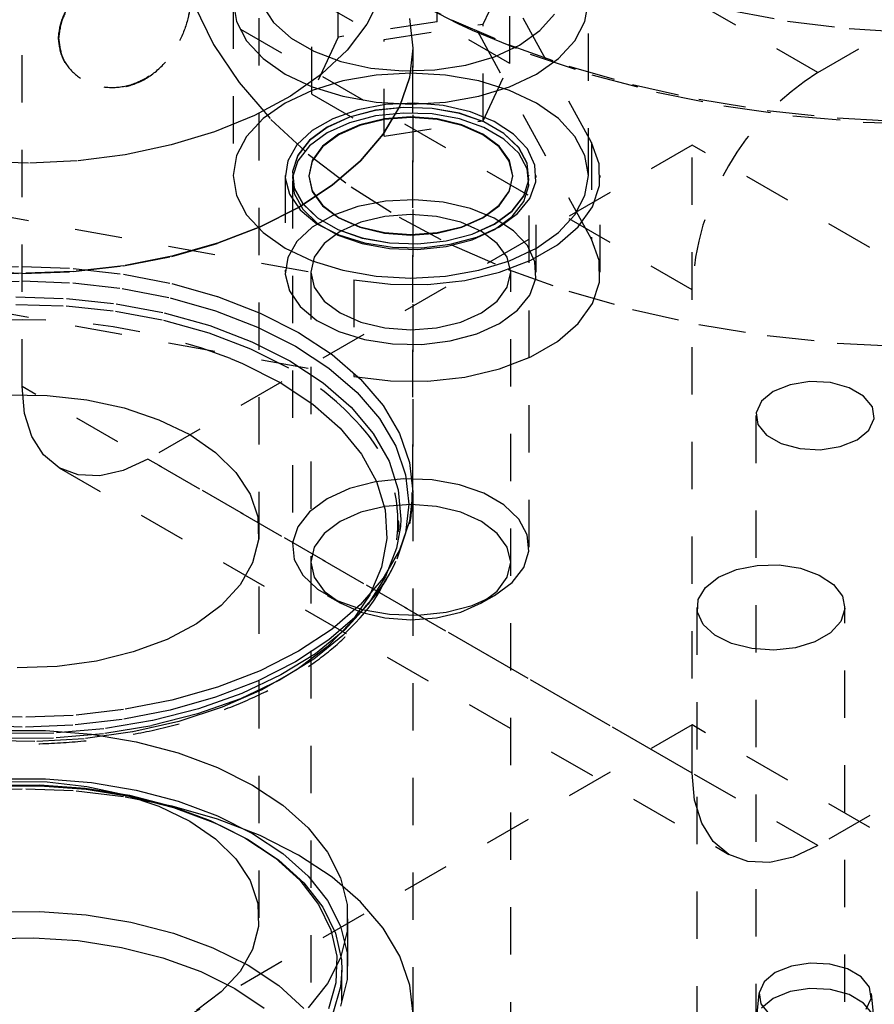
# Model space of a CAD drawing. Header units: inches. Extents: x 1907 to 2452, y -210 to -54.
# Tile 390 of 656: x 1995.84 to 1997.64, y -192.9 to -190.82. Entities that reach past the tile are written whole.
import ezdxf

# ---------------------------------------------------------------- set-up
doc = ezdxf.new("R2010")
doc.units = ezdxf.units.IN
doc.header["$LTSCALE"] = 0.5
doc.header["$MEASUREMENT"] = 0
doc.linetypes.add('HIDDEN', pattern=[0.225, 0.15, -0.075])
doc.layers.add('SID-M-H', color=4, linetype='HIDDEN')
doc.layers.add('SID-M-S', color=105, linetype='Continuous')

msp = doc.modelspace()

# ---------------------------------------------------------------- linework, layer by layer
at = {"layer": 'SID-M-H'}
for p, q in [((1996.34621, -192.71352), (1996.34621, -189.14768)), ((1997.52558, -190.92786), (1998.67463, -190.26453)), ((1997.04786, -191.07611), (1996.73776, -190.50954)), ((1997.26042, -191.38714), (1995.84621, -190.57073)), ((1995.84621, -191.5914), (1995.84621, -190.57073)), ((1997.52558, -190.92786), (1996.93863, -190.58902)), ((1996.72249, -190.82082), (1996.72249, -190.61668)), ((1996.51336, -190.85317), (1996.51336, -190.64903)), ((1997.04786, -191.28025), (1996.73776, -190.71368)), ((1996.81954, -190.82579), (1996.87558, -190.70506)), ((1996.87558, -190.9092), (1996.87558, -190.70506)), ((1996.6417, -190.75818), (1996.75262, -190.81655)), ((1996.29145, -190.77824), (1996.29145, -191.14568)), ((1996.29145, -190.77824), (1996.29866, -190.82047)), ((1996.45732, -190.76976), (1996.61041, -190.85814)), ((1996.45732, -190.9739), (1996.45732, -190.76976)), ((1996.60299, -190.7686), (1996.57397, -190.82597)), ((1997.03424, -190.82047), (1997.04145, -190.77824)), ((1997.04145, -191.14568), (1997.04145, -190.77824)), ((1996.20891, -190.78526), (1996.24999, -190.8686)), ((1996.35252, -190.78597), (1996.37687, -190.82259)), ((1996.68276, -190.78152), (1996.76593, -190.82425)), ((1997.33562, -190.79564), (1997.46205, -190.81935)), ((1996.29866, -190.82047), (1996.32, -190.86108)), ((1996.72249, -190.82082), (1996.51336, -190.85317)), ((1996.6639, -190.81416), (1996.67096, -190.8763)), ((1996.67121, -190.8763), (1996.66415, -190.81414)), ((1996.87558, -190.9092), (1996.72249, -190.82082)), ((1996.75262, -190.81655), (1996.8724, -190.86877)), ((1996.93902, -190.8396), (1996.96986, -190.80465)), ((1997.01291, -190.86108), (1997.03424, -190.82047)), ((1997.46205, -190.81935), (1997.59208, -190.8353)), ((1996.37687, -190.82259), (1996.41388, -190.85548)), ((1996.57397, -190.82597), (1996.53197, -190.88059)), ((1996.61041, -190.85814), (1996.81954, -190.82579)), ((1996.76593, -190.82425), (1996.79637, -190.83847)), ((1996.79637, -190.83847), (1996.91871, -190.88903)), ((1996.81954, -191.02993), (1996.81954, -190.82579)), ((1996.89626, -190.87008), (1996.93902, -190.8396)), ((1997.59208, -190.8353), (1997.72428, -190.84333)), ((1996.32, -190.86108), (1996.35465, -190.89851)), ((1996.41388, -190.85548), (1996.46192, -190.88322)), ((1996.51336, -190.85317), (1996.45732, -190.9739)), ((1996.61041, -191.06228), (1996.61041, -190.85814)), ((1996.97825, -190.89851), (1997.01291, -190.86108)), ((1996.24999, -190.8686), (1996.30421, -190.9494)), ((1996.46192, -190.88322), (1996.5189, -190.90458)), ((1996.53197, -190.88059), (1996.47773, -190.9315)), ((1996.67096, -190.8763), (1996.6639, -190.93845)), ((1996.66415, -190.93847), (1996.67121, -190.8763)), ((1996.67096, -191.81371), (1996.67096, -190.8763)), ((1996.67121, -192.91765), (1996.67121, -190.8763)), ((1996.84346, -190.89476), (1996.89626, -190.87008)), ((1996.8724, -190.86877), (1997.00002, -190.91438)), ((1996.35465, -190.89851), (1996.40129, -190.93132)), ((1996.78292, -190.91257), (1996.84346, -190.89476)), ((1996.91871, -190.88903), (1997.04872, -190.93275)), ((1996.93162, -190.93132), (1996.97825, -190.89851)), ((1995.94818, -190.92176), (1995.94866, -190.92231)), ((1996.5189, -190.90458), (1996.58233, -190.91864)), ((1996.58233, -190.91864), (1996.64944, -190.92477)), ((1996.64944, -190.92477), (1996.71729, -190.92272)), ((1996.71729, -190.92272), (1996.78292, -190.91257)), ((1996.81954, -191.02993), (1996.87558, -190.9092)), ((1997.00002, -190.91438), (1997.13438, -190.95301)), ((1996.40129, -190.93132), (1996.45811, -190.95824)), ((1996.47773, -190.9315), (1996.41222, -190.97778)), ((1996.52294, -190.94568), (1996.45811, -190.96568)), ((1996.59329, -190.93336), (1996.52294, -190.94568)), ((1996.66645, -190.9292), (1996.59329, -190.93336)), ((1996.6639, -190.93845), (1996.64285, -190.99953)), ((1996.6431, -190.99957), (1996.66415, -190.93847)), ((1996.73961, -190.93336), (1996.66645, -190.9292)), ((1996.80996, -190.94568), (1996.73961, -190.93336)), ((1996.87479, -190.96568), (1996.80996, -190.94568)), ((1996.87479, -190.95824), (1996.93162, -190.93132)), ((1997.04872, -190.93275), (1997.18524, -190.96926)), ((1996.30421, -190.9494), (1996.37111, -191.02696)), ((1996.45811, -190.96568), (1996.40129, -190.99261)), ((1996.45811, -190.95824), (1996.52294, -190.97824)), ((1996.80996, -190.97824), (1996.87479, -190.95824)), ((1996.93162, -190.99261), (1996.87479, -190.96568)), ((1997.13438, -190.95301), (1997.27434, -190.98431)), ((1996.41222, -190.97778), (1996.33661, -191.0186)), ((1996.45732, -190.9739), (1996.61041, -191.06228)), ((1996.52294, -190.97824), (1996.59329, -190.99056)), ((1996.73961, -190.99056), (1996.80996, -190.97824)), ((1997.18524, -190.96926), (1997.32709, -190.99822)), ((1997.27434, -190.98431), (1997.41871, -191.00802)), ((1996.40129, -190.99261), (1996.35465, -191.02541)), ((1996.55446, -191.00703), (1996.50209, -191.02568)), ((1996.59207, -191.0079), (1996.53712, -191.02217)), ((1996.59207, -191.00822), (1996.53712, -191.0225)), ((1996.61286, -190.99586), (1996.55446, -191.00703)), ((1996.65136, -191.00162), (1996.59207, -191.0079)), ((1996.65136, -191.00195), (1996.59207, -191.00822)), ((1996.59329, -190.99056), (1996.66645, -190.99472)), ((1996.64285, -190.99953), (1996.60818, -191.0585)), ((1996.60841, -191.05856), (1996.6431, -190.99957)), ((1996.67416, -190.99277), (1996.61286, -190.99586)), ((1996.71151, -191.00373), (1996.65136, -191.00162)), ((1996.71151, -191.00405), (1996.65136, -191.00195)), ((1996.66645, -190.99472), (1996.73961, -190.99056)), ((1996.73504, -190.99791), (1996.67416, -190.99277)), ((1996.76905, -191.01408), (1996.71151, -191.00373)), ((1996.76905, -191.0144), (1996.71151, -191.00405)), ((1996.79222, -191.01103), (1996.73504, -190.99791)), ((1996.97825, -191.02541), (1996.93162, -190.99261)), ((1997.32709, -190.99822), (1997.47302, -191.01939)), ((1997.41871, -191.00802), (1997.56625, -191.02394)), ((1996.33661, -191.0186), (1996.25225, -191.05324)), ((1996.35465, -191.02541), (1996.32, -191.06284)), ((1996.37111, -191.02696), (1996.45013, -191.10063)), ((1996.50209, -191.02568), (1996.45858, -191.0508)), ((1996.53712, -191.02217), (1996.48967, -191.04363)), ((1996.53712, -191.0225), (1996.48967, -191.04395)), ((1996.59207, -191.01982), (1996.53712, -191.0341)), ((1996.6107, -191.02588), (1996.55874, -191.03831)), ((1996.61077, -191.02728), (1996.55888, -191.03969)), ((1996.65136, -191.01355), (1996.59207, -191.01982)), ((1996.66645, -191.02165), (1996.6107, -191.02588)), ((1996.66645, -191.02305), (1996.61077, -191.02728)), ((1996.71151, -191.01565), (1996.65136, -191.01355)), ((1996.7222, -191.02588), (1996.66645, -191.02165)), ((1996.72213, -191.02728), (1996.66645, -191.02305)), ((1996.76905, -191.026), (1996.71151, -191.01565)), ((1996.77402, -191.03969), (1996.72213, -191.02728)), ((1996.77416, -191.03831), (1996.7222, -191.02588)), ((1996.82063, -191.03208), (1996.76905, -191.01408)), ((1996.82063, -191.0324), (1996.76905, -191.0144)), ((1996.82063, -191.044), (1996.76905, -191.026)), ((1996.84262, -191.0314), (1996.79222, -191.01103)), ((1997.01291, -191.06284), (1996.97825, -191.02541)), ((1997.47302, -191.01939), (1997.62173, -191.03257)), ((1997.56625, -191.02394), (1997.7157, -191.03194)), ((1996.48967, -191.04363), (1996.4525, -191.07102)), ((1996.48967, -191.04395), (1996.4525, -191.07134)), ((1996.53712, -191.0341), (1996.48967, -191.05556)), ((1996.55874, -191.03831), (1996.51413, -191.05807)), ((1996.55888, -191.03969), (1996.51432, -191.05943)), ((1996.61041, -191.06228), (1996.81954, -191.02993)), ((1996.81858, -191.05943), (1996.77402, -191.03969)), ((1996.81877, -191.05807), (1996.77416, -191.03831)), ((1996.86325, -191.05668), (1996.82063, -191.03208)), ((1996.86325, -191.057), (1996.82063, -191.0324)), ((1996.86325, -191.0686), (1996.82063, -191.044)), ((1996.88353, -191.05794), (1996.84262, -191.0314)), ((1997.62173, -191.03257), (1997.77194, -191.03766)), ((1996.25225, -191.05324), (1996.16064, -191.08109)), ((1996.32, -191.06284), (1996.29866, -191.10345)), ((1996.45858, -191.0508), (1996.42628, -191.08103)), ((1996.48967, -191.05556), (1996.4525, -191.08295)), ((1996.51413, -191.05807), (1996.47989, -191.08383)), ((1996.51432, -191.05943), (1996.48013, -191.08515)), ((1996.60818, -191.0585), (1996.56046, -191.11436)), ((1996.56068, -191.11443), (1996.60841, -191.05856)), ((1996.85277, -191.08515), (1996.81858, -191.05943)), ((1996.85301, -191.08383), (1996.81877, -191.05807)), ((1996.89443, -191.08645), (1996.86325, -191.05668)), ((1996.89443, -191.08677), (1996.86325, -191.057)), ((1996.89443, -191.09838), (1996.86325, -191.0686)), ((1996.91273, -191.0892), (1996.88353, -191.05794)), ((1997.03424, -191.10345), (1997.01291, -191.06284)), ((1996.16064, -191.08109), (1996.06342, -191.10163)), ((1997.26042, -191.0812), (1996.11137, -191.74453)), ((1996.42628, -191.08103), (1996.40692, -191.11475)), ((1996.4525, -191.07102), (1996.42777, -191.10275)), ((1996.4525, -191.07134), (1996.42777, -191.10307)), ((1996.4525, -191.08295), (1996.42777, -191.11467)), ((1996.47989, -191.08383), (1996.45837, -191.11382)), ((1996.48013, -191.08515), (1996.45863, -191.11511)), ((1996.87427, -191.11511), (1996.85277, -191.08515)), ((1996.87453, -191.11382), (1996.85301, -191.08383)), ((1996.91236, -191.11967), (1996.89443, -191.08645)), ((1996.91236, -191.11999), (1996.89443, -191.08677)), ((1996.92865, -191.12351), (1996.91273, -191.0892)), ((1997.04786, -191.07611), (1997.04786, -191.28025)), ((1997.06414, -191.12088), (1997.04786, -191.07611)), ((1997.26042, -192.40781), (1997.26042, -191.0812)), ((1998.67463, -191.89761), (1997.26042, -191.0812)), ((1996.06342, -191.10163), (1995.96232, -191.11451)), ((1996.29866, -191.10345), (1996.29145, -191.14568)), ((1996.42777, -191.10275), (1996.41691, -191.13697)), ((1996.42777, -191.10307), (1996.41691, -191.13729)), ((1996.45013, -191.10063), (1996.54058, -191.16978)), ((1996.91236, -191.1316), (1996.89443, -191.09838)), ((1997.04145, -191.14568), (1997.03424, -191.10345)), ((1995.85916, -191.1195), (1995.75576, -191.11651)), ((1995.96232, -191.11451), (1995.85916, -191.1195)), ((1996.40692, -191.11475), (1996.40156, -191.15013)), ((1996.42777, -191.11467), (1996.41691, -191.1489)), ((1996.45837, -191.11382), (1996.45103, -191.146)), ((1996.45863, -191.11511), (1996.4513, -191.14725)), ((1996.56046, -191.11436), (1996.50052, -191.16614)), ((1996.50072, -191.16623), (1996.56068, -191.11443)), ((1996.8816, -191.14725), (1996.87427, -191.11511)), ((1996.88187, -191.146), (1996.87453, -191.11382)), ((1996.91599, -191.1544), (1996.91236, -191.11967)), ((1996.91599, -191.15472), (1996.91236, -191.11999)), ((1996.91599, -191.16632), (1996.91236, -191.1316)), ((1996.93044, -191.15902), (1996.92865, -191.12351)), ((1997.0648, -191.16663), (1997.06414, -191.12088)), ((1996.29145, -191.14568), (1996.29866, -191.18792)), ((1996.40145, -191.14568), (1996.40145, -191.34982)), ((1996.40156, -191.15013), (1996.41048, -191.18528)), ((1996.41645, -191.14568), (1996.41645, -191.146)), ((1996.41691, -191.13697), (1996.42055, -191.1717)), ((1996.41691, -191.13729), (1996.42055, -191.17202)), ((1996.41691, -191.1489), (1996.42055, -191.18362)), ((1996.45103, -191.146), (1996.45837, -191.17819)), ((1996.4513, -191.14725), (1996.45863, -191.1794)), ((1996.87427, -191.1794), (1996.8816, -191.14725)), ((1996.87453, -191.17819), (1996.88187, -191.146)), ((1996.91645, -191.146), (1996.91645, -191.14568)), ((1996.93145, -191.34982), (1996.93145, -191.14568)), ((1997.03424, -191.18792), (1997.04145, -191.14568)), ((1997.06645, -191.34982), (1997.06645, -191.14568)), ((1996.41645, -191.15761), (1996.41645, -191.93034)), ((1996.42055, -191.1717), (1996.43848, -191.20491)), ((1996.42055, -191.17202), (1996.43848, -191.20524)), ((1996.50052, -191.16614), (1996.42939, -191.21297)), ((1996.42957, -191.21307), (1996.50072, -191.16623)), ((1996.54058, -191.16978), (1996.6417, -191.23381)), ((1996.90513, -191.18862), (1996.91599, -191.1544)), ((1996.90513, -191.18894), (1996.91599, -191.15472)), ((1996.90513, -191.20055), (1996.91599, -191.16632)), ((1996.91645, -191.93034), (1996.91645, -191.15761)), ((1996.918, -191.1938), (1996.93044, -191.15902)), ((1997.04983, -191.21156), (1997.0648, -191.16663)), ((1995.5645, -191.18685), (1996.54593, -191.36587)), ((1996.29866, -191.18792), (1996.32, -191.22853)), ((1996.41048, -191.18528), (1996.4332, -191.21829)), ((1996.42055, -191.18362), (1996.43848, -191.21684)), ((1996.45837, -191.17819), (1996.47989, -191.20818)), ((1996.45863, -191.1794), (1996.48013, -191.20935)), ((1996.85277, -191.20935), (1996.87427, -191.1794)), ((1996.85301, -191.20818), (1996.87453, -191.17819)), ((1996.8804, -191.22035), (1996.90513, -191.18862)), ((1996.8804, -191.22067), (1996.90513, -191.18894)), ((1996.892, -191.22599), (1996.918, -191.1938)), ((1997.01291, -191.22853), (1997.03424, -191.18792)), ((1996.42939, -191.21297), (1996.34828, -191.25403)), ((1996.34843, -191.25415), (1996.42957, -191.21307)), ((1996.43848, -191.20491), (1996.46965, -191.23469)), ((1996.43848, -191.20524), (1996.46965, -191.23501)), ((1996.47989, -191.20818), (1996.51413, -191.23394)), ((1996.48013, -191.20935), (1996.51432, -191.23508)), ((1996.55446, -191.21117), (1996.50209, -191.22982)), ((1996.61286, -191.2), (1996.55446, -191.21117)), ((1996.67416, -191.1969), (1996.61286, -191.2)), ((1996.73504, -191.20205), (1996.67416, -191.1969)), ((1996.79222, -191.21516), (1996.73504, -191.20205)), ((1996.84262, -191.23554), (1996.79222, -191.21516)), ((1996.81858, -191.23508), (1996.85277, -191.20935)), ((1996.81877, -191.23394), (1996.85301, -191.20818)), ((1996.8804, -191.23227), (1996.90513, -191.20055)), ((1997.01981, -191.2539), (1997.04983, -191.21156)), ((1996.32, -191.22853), (1996.35465, -191.26595)), ((1996.4332, -191.21829), (1996.46849, -191.24738)), ((1996.43848, -191.21684), (1996.46965, -191.24662)), ((1996.50209, -191.22982), (1996.45858, -191.25493)), ((1996.46965, -191.23469), (1996.51227, -191.25929)), ((1996.46965, -191.23501), (1996.51227, -191.25961)), ((1996.51413, -191.23394), (1996.55874, -191.2537)), ((1996.51432, -191.23508), (1996.55888, -191.25481)), ((1996.61185, -191.23219), (1996.56098, -191.24435)), ((1996.66645, -191.22804), (1996.61185, -191.23219)), ((1996.6417, -191.23381), (1996.75262, -191.29219)), ((1996.72105, -191.23219), (1996.66645, -191.22804)), ((1996.77193, -191.24435), (1996.72105, -191.23219)), ((1996.77402, -191.25481), (1996.81858, -191.23508)), ((1996.77416, -191.2537), (1996.81877, -191.23394)), ((1996.88353, -191.26207), (1996.84262, -191.23554)), ((1996.84323, -191.24773), (1996.8804, -191.22035)), ((1996.84323, -191.24806), (1996.8804, -191.22067)), ((1996.84323, -191.25966), (1996.8804, -191.23227)), ((1996.85383, -191.25386), (1996.892, -191.22599)), ((1996.97825, -191.26595), (1997.01291, -191.22853)), ((1996.34828, -191.25403), (1996.25858, -191.28863)), ((1996.25871, -191.28876), (1996.34843, -191.25415)), ((1996.45858, -191.25493), (1996.42628, -191.28517)), ((1996.46849, -191.24738), (1996.51445, -191.271)), ((1996.46965, -191.24662), (1996.51227, -191.27122)), ((1996.56098, -191.24435), (1996.51729, -191.26371)), ((1996.55874, -191.2537), (1996.6107, -191.26612)), ((1996.55888, -191.25481), (1996.61077, -191.26722)), ((1996.72213, -191.26722), (1996.77402, -191.25481)), ((1996.7222, -191.26612), (1996.77416, -191.2537)), ((1996.81561, -191.26371), (1996.77193, -191.24435)), ((1996.79578, -191.26919), (1996.84323, -191.24773)), ((1996.79578, -191.26951), (1996.84323, -191.24806)), ((1996.80557, -191.27589), (1996.85383, -191.25386)), ((1996.97592, -191.29199), (1997.01981, -191.2539)), ((1996.35465, -191.26595), (1996.40129, -191.29876)), ((1996.51729, -191.26371), (1996.48376, -191.28893)), ((1996.51227, -191.25929), (1996.56385, -191.27729)), ((1996.51227, -191.25961), (1996.56385, -191.27761)), ((1996.51227, -191.27122), (1996.56385, -191.28922)), ((1996.51445, -191.271), (1996.56861, -191.28786)), ((1996.56385, -191.27729), (1996.62139, -191.28764)), ((1996.56385, -191.27761), (1996.62139, -191.28796)), ((1996.6107, -191.26612), (1996.66645, -191.27036)), ((1996.61077, -191.26722), (1996.66645, -191.27145)), ((1996.66645, -191.27036), (1996.7222, -191.26612)), ((1996.66645, -191.27145), (1996.72213, -191.26722)), ((1996.74083, -191.28347), (1996.79578, -191.26919)), ((1996.74083, -191.28379), (1996.79578, -191.26951)), ((1996.7498, -191.2909), (1996.80557, -191.27589)), ((1996.79578, -191.28112), (1996.84323, -191.25966)), ((1996.84914, -191.28893), (1996.81561, -191.26371)), ((1996.91273, -191.29334), (1996.88353, -191.26207)), ((1996.93162, -191.29876), (1996.97825, -191.26595)), ((1996.25858, -191.28863), (1996.16182, -191.31618)), ((1996.16192, -191.31631), (1996.25871, -191.28876)), ((1996.40129, -191.29876), (1996.45811, -191.32568)), ((1996.42628, -191.28517), (1996.40692, -191.31888)), ((1996.48376, -191.28893), (1996.46269, -191.3183)), ((1996.56385, -191.28922), (1996.62139, -191.29957)), ((1996.56861, -191.28786), (1996.62804, -191.29705)), ((1996.62139, -191.28764), (1996.68154, -191.28974)), ((1996.62139, -191.28796), (1996.68154, -191.29006)), ((1996.62804, -191.29705), (1996.68955, -191.29808)), ((1996.68154, -191.28974), (1996.74083, -191.28347)), ((1996.68154, -191.29006), (1996.74083, -191.28379)), ((1996.68154, -191.30167), (1996.74083, -191.2954)), ((1996.68955, -191.29808), (1996.7498, -191.2909)), ((1996.74083, -191.2954), (1996.79578, -191.28112)), ((1996.75262, -191.29219), (1996.8724, -191.3444)), ((1996.87021, -191.3183), (1996.84914, -191.28893)), ((1996.87479, -191.32568), (1996.93162, -191.29876)), ((1996.92865, -191.32765), (1996.91273, -191.29334)), ((1996.91988, -191.32434), (1996.97592, -191.29199)), ((1997.06414, -191.32502), (1997.04786, -191.28025)), ((1996.16182, -191.31618), (1996.05967, -191.3362)), ((1996.05973, -191.33634), (1996.16192, -191.31631)), ((1996.40692, -191.31888), (1996.40156, -191.35427)), ((1996.46269, -191.3183), (1996.4555, -191.34982)), ((1996.62139, -191.29957), (1996.68154, -191.30167)), ((1996.8774, -191.34982), (1996.87021, -191.3183)), ((1995.73855, -191.34166), (1995.84621, -191.33759)), ((1995.84621, -191.33759), (1995.95386, -191.34166)), ((1996.05967, -191.3362), (1995.95386, -191.34835)), ((1995.95389, -191.34849), (1996.05973, -191.33634)), ((1996.45811, -191.32568), (1996.52294, -191.34569)), ((1996.80996, -191.34569), (1996.87479, -191.32568)), ((1996.8539, -191.34967), (1996.91988, -191.32434)), ((1996.93044, -191.36315), (1996.92865, -191.32765)), ((1997.0648, -191.37077), (1997.06414, -191.32502)), ((1995.73852, -191.34849), (1995.84621, -191.35256)), ((1995.84621, -191.35242), (1995.73855, -191.34835)), ((1995.95386, -191.34835), (1995.84621, -191.35242)), ((1995.84621, -191.35256), (1995.95389, -191.34849)), ((1995.95386, -191.34166), (1996.05967, -191.35381)), ((1996.05967, -191.35381), (1996.16182, -191.37383)), ((1996.40156, -191.35427), (1996.41048, -191.38941)), ((1996.4555, -191.34982), (1996.4555, -193.39117)), ((1996.4555, -191.34982), (1996.46269, -191.38134)), ((1996.52294, -191.34569), (1996.59329, -191.35801)), ((1996.59329, -191.35801), (1996.66645, -191.36217)), ((1996.66645, -191.36217), (1996.73961, -191.35801)), ((1996.73961, -191.35801), (1996.80996, -191.34569)), ((1996.78056, -191.367), (1996.8539, -191.34967)), ((1996.87021, -191.38134), (1996.8774, -191.34982)), ((1996.8724, -191.3444), (1997.00002, -191.39002)), ((1996.8774, -193.39117), (1996.8774, -191.34982)), ((1995.73966, -191.37221), (1995.84621, -191.36818)), ((1995.84621, -191.36818), (1995.95276, -191.37221)), ((1995.95276, -191.37221), (1996.05748, -191.38424)), ((1996.16182, -191.37383), (1996.25858, -191.40138)), ((1996.46269, -191.38134), (1996.48376, -191.41071)), ((1996.54593, -191.36587), (1996.54593, -191.57)), ((1996.54593, -191.36587), (1996.62349, -191.37526)), ((1996.62349, -191.37526), (1996.70274, -191.37565)), ((1996.70274, -191.37565), (1996.78056, -191.367)), ((1996.84914, -191.41071), (1996.87021, -191.38134)), ((1996.918, -191.39794), (1996.93044, -191.36315)), ((1997.04983, -191.41569), (1997.0648, -191.37077)), ((1995.5645, -191.39098), (1996.54593, -191.57)), ((1995.83285, -191.40214), (1995.93949, -191.40523)), ((1996.05748, -191.38424), (1996.15859, -191.40405)), ((1996.25858, -191.40138), (1996.34828, -191.43598)), ((1996.41048, -191.38941), (1996.4332, -191.42242)), ((1996.892, -191.43013), (1996.918, -191.39794)), ((1997.00002, -191.39002), (1997.13438, -191.42864)), ((1995.83292, -191.41768), (1995.93899, -191.42076)), ((1995.93899, -191.42076), (1996.0434, -191.43196)), ((1995.93949, -191.40523), (1996.04446, -191.4165)), ((1996.04446, -191.4165), (1996.1459, -191.43574)), ((1996.15859, -191.40405), (1996.25436, -191.43132)), ((1996.4332, -191.42242), (1996.46849, -191.45152)), ((1996.48376, -191.41071), (1996.51729, -191.43593)), ((1996.81561, -191.43593), (1996.84914, -191.41071)), ((1997.01981, -191.45803), (1997.04983, -191.41569)), ((1996.0434, -191.43196), (1996.14429, -191.4511)), ((1996.1459, -191.43574), (1996.24199, -191.46262)), ((1996.25436, -191.43132), (1996.34314, -191.46556)), ((1996.34828, -191.43598), (1996.42939, -191.47704)), ((1996.51729, -191.43593), (1996.56098, -191.45528)), ((1996.77193, -191.45528), (1996.81561, -191.43593)), ((1996.85383, -191.45799), (1996.892, -191.43013)), ((1997.13438, -191.42864), (1997.27434, -191.45994)), ((1996.14429, -191.4511), (1996.23987, -191.47783)), ((1996.24199, -191.46262), (1996.33101, -191.49665)), ((1996.34314, -191.46556), (1996.42342, -191.50621)), ((1996.46849, -191.45152), (1996.51445, -191.47513)), ((1996.56098, -191.45528), (1996.61185, -191.46745)), ((1996.72105, -191.46745), (1996.77193, -191.45528)), ((1996.80557, -191.48002), (1996.85383, -191.45799)), ((1996.97592, -191.49612), (1997.01981, -191.45803)), ((1997.27434, -191.45994), (1997.41871, -191.48366)), ((1996.23987, -191.47783), (1996.32841, -191.51168)), ((1996.42939, -191.47704), (1996.50052, -191.52386)), ((1996.51445, -191.47513), (1996.56861, -191.49199)), ((1996.61185, -191.46745), (1996.66645, -191.4716)), ((1996.66645, -191.4716), (1996.72105, -191.46745)), ((1996.7498, -191.49503), (1996.80557, -191.48002)), ((1997.41871, -191.48366), (1997.56625, -191.49958)), ((1996.33101, -191.49665), (1996.41139, -191.53723)), ((1996.42342, -191.50621), (1996.49383, -191.55255)), ((1996.56861, -191.49199), (1996.62804, -191.50118)), ((1996.62804, -191.50118), (1996.68955, -191.50222)), ((1996.68955, -191.50222), (1996.7498, -191.49503)), ((1996.91988, -191.52847), (1996.97592, -191.49612)), ((1997.56625, -191.49958), (1997.7157, -191.50757)), ((1996.32841, -191.51168), (1996.40836, -191.55204)), ((1996.50052, -191.52386), (1996.56046, -191.57565)), ((1996.28624, -191.5322), (1996.31147, -191.54279)), ((1996.31147, -191.54279), (1996.39068, -191.58266)), ((1996.41139, -191.53723), (1996.48168, -191.58362)), ((1996.8539, -191.55381), (1996.91988, -191.52847)), ((1996.49383, -191.55255), (1996.55315, -191.6038)), ((1996.78056, -191.57114), (1996.8539, -191.55381)), ((1996.39068, -191.58266), (1996.45975, -191.62839)), ((1996.48168, -191.58362), (1996.54062, -191.63502)), ((1996.54593, -191.57), (1996.62349, -191.5794)), ((1996.56046, -191.57565), (1996.60818, -191.6315)), ((1996.62349, -191.5794), (1996.70274, -191.57978)), ((1996.70274, -191.57978), (1996.78056, -191.57114)), ((1995.81439, -191.60892), (1995.89917, -191.60996)), ((1997.26042, -192.40781), (1995.84621, -191.5914)), ((1995.8513, -191.6482), (1995.84621, -191.5914)), ((1995.89917, -191.60996), (1995.98244, -191.61925)), ((1996.55315, -191.6038), (1996.60038, -191.65909)), ((1995.98244, -191.61925), (1996.06178, -191.63654)), ((1996.45975, -191.62839), (1996.51738, -191.67912)), ((1996.60818, -191.6315), (1996.64285, -191.69048)), ((1995.86639, -191.69693), (1995.8513, -191.6482)), ((1996.06178, -191.63654), (1996.13492, -191.66132)), ((1996.54062, -191.63502), (1996.58718, -191.69049)), ((1997.3951, -191.65277), (1997.3951, -194.06393)), ((1996.13492, -191.66132), (1996.19976, -191.69288)), ((1996.60038, -191.65909), (1996.6347, -191.71746)), ((1996.19976, -191.69288), (1996.25443, -191.7303)), ((1996.51738, -191.67912), (1996.56252, -191.73391)), ((1996.58718, -191.69049), (1996.62052, -191.74905)), ((1996.64285, -191.69048), (1996.6639, -191.75156)), ((1995.89089, -191.73572), (1995.86639, -191.69693)), ((1995.92387, -191.76309), (1995.89089, -191.73572)), ((1996.25443, -191.7303), (1996.29735, -191.77253)), ((1996.56252, -191.73391), (1996.59431, -191.79173)), ((1996.6347, -191.71746), (1996.65553, -191.77792)), ((1996.11137, -191.74453), (1996.05964, -191.76851)), ((1997.52558, -192.56094), (1996.11137, -191.74453)), ((1996.62052, -191.74905), (1996.64003, -191.80965)), ((1996.6639, -191.75156), (1996.67096, -191.81371)), ((1995.96405, -191.77797), (1995.92387, -191.76309)), ((1995.92389, -191.7631), (1997.3381, -192.5795)), ((1996.05964, -191.76851), (1996.0099, -191.7798)), ((1996.29735, -191.77253), (1996.32729, -191.81833)), ((1996.0099, -191.7798), (1995.96405, -191.77797)), ((1996.59207, -191.79255), (1996.53712, -191.80683)), ((1996.65136, -191.78628), (1996.59207, -191.79255)), ((1996.59431, -191.79173), (1996.61217, -191.85152)), ((1996.71151, -191.78838), (1996.65136, -191.78628)), ((1996.65553, -191.77792), (1996.66251, -191.83943)), ((1996.76905, -191.79873), (1996.71151, -191.78838)), ((1996.32729, -191.81833), (1996.34339, -191.8664)), ((1996.53712, -191.80683), (1996.48967, -191.82829)), ((1996.64003, -191.80965), (1996.64538, -191.87121)), ((1996.67096, -191.81371), (1996.6639, -191.87585)), ((1996.82063, -191.81673), (1996.76905, -191.79873)), ((1996.86325, -191.84133), (1996.82063, -191.81673)), ((1996.48967, -191.82829), (1996.4525, -191.85567)), ((1996.66251, -191.83943), (1996.65553, -191.90094)), ((1996.4525, -191.85567), (1996.42777, -191.8874)), ((1996.56098, -191.85676), (1996.51729, -191.87611)), ((1996.61185, -191.84459), (1996.56098, -191.85676)), ((1996.66645, -191.84044), (1996.61185, -191.84459)), ((1996.61217, -191.85152), (1996.61576, -191.91215)), ((1996.72105, -191.84459), (1996.66645, -191.84044)), ((1996.77193, -191.85676), (1996.72105, -191.84459)), ((1996.81561, -191.87611), (1996.77193, -191.85676)), ((1996.89443, -191.87111), (1996.86325, -191.84133)), ((1996.34339, -191.8664), (1996.34519, -191.91535)), ((1996.51729, -191.87611), (1996.48376, -191.90133)), ((1996.6639, -191.87585), (1996.64285, -191.93694)), ((1996.64538, -191.87121), (1996.64446, -191.88701)), ((1996.84914, -191.90133), (1996.81561, -191.87611)), ((1996.91236, -191.90432), (1996.89443, -191.87111)), ((1996.42777, -191.8874), (1996.41691, -191.92162)), ((1996.48376, -191.90133), (1996.46269, -191.93071)), ((1996.64446, -191.88701), (1996.63647, -191.93263)), ((1996.65553, -191.90094), (1996.63724, -191.95579)), ((1996.87021, -191.93071), (1996.84914, -191.90133)), ((1998.67463, -191.89761), (1997.52558, -192.56094)), ((1996.34519, -191.91535), (1996.33264, -191.96376)), ((1996.41691, -191.92162), (1996.42055, -191.95635)), ((1996.61576, -191.91215), (1996.60501, -191.9725)), ((1996.91599, -191.93905), (1996.91236, -191.90432)), ((1996.46269, -191.93071), (1996.4555, -191.96222)), ((1996.64285, -191.93694), (1996.60818, -191.99591)), ((1996.63647, -191.93263), (1996.61346, -191.99282)), ((1996.8774, -191.96222), (1996.87021, -191.93071)), ((1996.90513, -191.97327), (1996.91599, -191.93905)), ((1996.33264, -191.96376), (1996.30609, -192.01026)), ((1996.42055, -191.95635), (1996.43848, -191.98957)), ((1996.4555, -191.96222), (1996.46269, -191.99374)), ((1996.87021, -191.99374), (1996.8774, -191.96222)), ((1996.60501, -191.9725), (1996.58013, -192.03145)), ((1996.8804, -192.005), (1996.90513, -191.97327)), ((1996.43848, -191.98957), (1996.46965, -192.01934)), ((1996.46269, -191.99374), (1996.48376, -192.02311)), ((1996.60818, -191.99591), (1996.56046, -192.05177)), ((1996.61346, -191.99282), (1996.57675, -192.0507)), ((1996.84323, -192.03239), (1996.8804, -192.005)), ((1996.84914, -192.02311), (1996.87021, -191.99374)), ((1996.30609, -192.01026), (1996.26631, -192.0535)), ((1996.46965, -192.01934), (1996.51227, -192.04395)), ((1996.48376, -192.02311), (1996.51729, -192.04833)), ((1996.81561, -192.04833), (1996.84914, -192.02311)), ((1996.48964, -192.03237), (1996.51726, -192.04832)), ((1996.51227, -192.04395), (1996.56385, -192.06194)), ((1996.58013, -192.03145), (1996.54157, -192.08789)), ((1996.59141, -192.03178), (1996.5732, -192.05375)), ((1996.57588, -192.05184), (1996.59141, -192.03178)), ((1996.79578, -192.05385), (1996.84323, -192.03239)), ((1996.81564, -192.04832), (1996.84326, -192.03237)), ((1996.26631, -192.0535), (1996.21445, -192.09223)), ((1996.56046, -192.05177), (1996.50052, -192.10355)), ((1996.51729, -192.04833), (1996.56098, -192.06769)), ((1996.57675, -192.0507), (1996.52701, -192.10525)), ((1996.5732, -192.05375), (1996.55315, -192.07505)), ((1996.56098, -192.06769), (1996.61185, -192.07985)), ((1996.56385, -192.06194), (1996.62139, -192.0723)), ((1996.68154, -192.0744), (1996.74083, -192.06812)), ((1996.72105, -192.07985), (1996.77193, -192.06769)), ((1996.74083, -192.06812), (1996.79578, -192.05385)), ((1996.77193, -192.06769), (1996.81561, -192.04833)), ((1997.27051, -192.05771), (1997.27051, -193.69079)), ((1997.58301, -193.69079), (1997.58301, -192.05771)), ((1996.54157, -192.08789), (1996.49007, -192.14077)), ((1996.55315, -192.07505), (1996.49383, -192.1263)), ((1996.61185, -192.07985), (1996.66645, -192.084)), ((1996.62139, -192.0723), (1996.68154, -192.0744)), ((1996.66645, -192.084), (1996.72105, -192.07985)), ((1996.21445, -192.09223), (1996.15199, -192.12535)), ((1996.50052, -192.10355), (1996.42939, -192.15037)), ((1996.52701, -192.10525), (1996.46512, -192.15547)), ((1996.54934, -192.09072), (1996.52336, -192.11701)), ((1996.15199, -192.12535), (1996.08073, -192.1519)), ((1996.49383, -192.1263), (1996.42342, -192.17265)), ((1996.52336, -192.11701), (1996.4618, -192.16697)), ((1996.08073, -192.1519), (1996.00273, -192.17111)), ((1996.42939, -192.15037), (1996.34828, -192.19144)), ((1996.49007, -192.14077), (1996.42657, -192.18911)), ((1996.00273, -192.17111), (1995.92023, -192.18244)), ((1996.42342, -192.17265), (1996.34314, -192.21329)), ((1996.4618, -192.16697), (1996.38926, -192.21175)), ((1996.46512, -192.15547), (1996.39219, -192.20049)), ((1995.92023, -192.18244), (1995.83559, -192.18556)), ((1996.34828, -192.19144), (1996.25858, -192.22604)), ((1996.42657, -192.18911), (1996.35225, -192.23201)), ((1996.34314, -192.21329), (1996.25436, -192.24754)), ((1996.38926, -192.21175), (1996.30702, -192.25054)), ((1996.39219, -192.20049), (1996.30951, -192.23949)), ((1996.25858, -192.22604), (1996.16182, -192.25358)), ((1996.35225, -192.23201), (1996.26851, -192.26867)), ((1996.16182, -192.25358), (1996.05967, -192.2736)), ((1996.25436, -192.24754), (1996.15859, -192.2748)), ((1996.30702, -192.25054), (1996.21657, -192.28266)), ((1996.30951, -192.23949), (1996.21856, -192.27179)), ((1996.05967, -192.2736), (1995.95386, -192.28575)), ((1996.15859, -192.2748), (1996.05748, -192.29461)), ((1996.21856, -192.27179), (1996.12097, -192.2968)), ((1996.26851, -192.26867), (1996.17691, -192.2984)), ((1995.84621, -192.28982), (1995.73855, -192.28575)), ((1995.95386, -192.28575), (1995.84621, -192.28982)), ((1996.05748, -192.29461), (1995.95276, -192.30664)), ((1996.12097, -192.2968), (1996.01848, -192.31407)), ((1996.21657, -192.28266), (1996.1195, -192.30754)), ((1997.26042, -192.30601), (1984.17894, -199.85779)), ((1995.84621, -192.31067), (1995.73966, -192.30664)), ((1995.79716, -192.31764), (1995.89525, -192.31764)), ((1995.95276, -192.30664), (1995.84621, -192.31067)), ((1995.89525, -192.31764), (1995.99234, -192.3257)), ((1996.01848, -192.31407), (1995.91291, -192.32331)), ((1996.1195, -192.30754), (1996.01756, -192.32472)), ((1996.17691, -192.2984), (1996.07914, -192.32066)), ((1998.67463, -193.12242), (1997.26042, -192.30601)), ((1995.8725, -192.34123), (1995.76746, -192.33916)), ((1995.91291, -192.32331), (1995.80615, -192.32434)), ((1995.91255, -192.33391), (1995.80637, -192.33493)), ((1995.97704, -192.33503), (1995.8725, -192.34123)), ((1996.01756, -192.32472), (1995.91255, -192.33391)), ((1996.07914, -192.32066), (1995.97704, -192.33503)), ((1995.99234, -192.3257), (1996.08646, -192.34166)), ((1996.08646, -192.34166), (1996.17569, -192.36518)), ((1996.17569, -192.36518), (1996.25821, -192.3958)), ((1996.25821, -192.3958), (1996.33234, -192.43288)), ((1995.79716, -192.41971), (1995.89525, -192.41971)), ((1995.89525, -192.41971), (1995.99234, -192.42777)), ((1997.26551, -192.46461), (1997.26042, -192.40781)), ((1995.84621, -192.44139), (1995.73852, -192.44547)), ((1995.78465, -192.43571), (1995.88317, -192.43467)), ((1995.78556, -192.43329), (1995.88263, -192.43227)), ((1995.81439, -192.42546), (1995.89917, -192.4265)), ((1995.95389, -192.44547), (1995.84621, -192.44139)), ((1995.88263, -192.43227), (1995.97892, -192.43941)), ((1995.88317, -192.43467), (1995.98091, -192.44192)), ((1995.89917, -192.4265), (1995.98244, -192.43579)), ((1995.97892, -192.43941), (1996.07238, -192.45458)), ((1995.98091, -192.44192), (1996.07578, -192.45731)), ((1995.98244, -192.43579), (1996.06178, -192.45308)), ((1995.99234, -192.42777), (1996.08646, -192.44372)), ((1996.33234, -192.43288), (1996.39658, -192.47567)), ((1996.05973, -192.45762), (1995.95389, -192.44547)), ((1996.16192, -192.47764), (1996.05973, -192.45762)), ((1996.06178, -192.45308), (1996.13492, -192.47786)), ((1996.07238, -192.45458), (1996.16102, -192.47743)), ((1996.07578, -192.45731), (1996.16576, -192.48051)), ((1996.08646, -192.44372), (1996.17569, -192.46725)), ((1996.13492, -192.47786), (1996.19976, -192.50942)), ((1996.16102, -192.47743), (1996.24296, -192.5075)), ((1996.25871, -192.5052), (1996.16192, -192.47764)), ((1996.16576, -192.48051), (1996.24892, -192.51103)), ((1996.17569, -192.46725), (1996.25821, -192.49786)), ((1996.39658, -192.47567), (1996.44961, -192.52331)), ((1997.2806, -192.51334), (1997.26551, -192.46461)), ((1996.25821, -192.49786), (1996.33234, -192.53495)), ((1996.34843, -192.53981), (1996.25871, -192.5052)), ((1996.19976, -192.50942), (1996.25443, -192.54685)), ((1996.24296, -192.5075), (1996.31643, -192.54413)), ((1996.24892, -192.51103), (1996.2651, -192.5182)), ((1996.2651, -192.5182), (1996.3235, -192.54821)), ((1996.44961, -192.52331), (1996.49036, -192.57482)), ((1997.30511, -192.55213), (1997.2806, -192.51334)), ((1996.25443, -192.54685), (1996.29735, -192.58907)), ((1996.31643, -192.54413), (1996.37989, -192.58655)), ((1996.33234, -192.53495), (1996.39658, -192.57774)), ((1996.42957, -192.58089), (1996.34843, -192.53981)), ((1996.3235, -192.54821), (1996.38791, -192.59127)), ((1997.33808, -192.5795), (1997.30511, -192.55213)), ((1997.52558, -192.56094), (1997.47385, -192.58492)), ((1996.37989, -192.58655), (1996.43197, -192.63385)), ((1996.39658, -192.57774), (1996.44961, -192.62538)), ((1996.50072, -192.62772), (1996.42957, -192.58089)), ((1996.49036, -192.57482), (1996.51799, -192.62915)), ((1997.37827, -192.59438), (1997.33808, -192.5795)), ((1997.47385, -192.58492), (1997.42411, -192.59621)), ((1996.29735, -192.58907), (1996.32729, -192.63487)), ((1996.38791, -192.59127), (1996.44078, -192.63928)), ((1997.42411, -192.59621), (1997.37827, -192.59438)), ((1996.44961, -192.62538), (1996.49036, -192.67689)), ((1996.56068, -192.67952), (1996.50072, -192.62772)), ((1996.51799, -192.62915), (1996.53195, -192.6852)), ((1996.32729, -192.63487), (1996.34339, -192.68294)), ((1996.43197, -192.63385), (1996.47156, -192.68502)), ((1996.44078, -192.63928), (1996.48097, -192.69122)), ((1996.34339, -192.68294), (1996.34519, -192.73189)), ((1996.47156, -192.68502), (1996.49783, -192.73897)), ((1996.48097, -192.69122), (1996.50763, -192.74599)), ((1996.49036, -192.67689), (1996.51799, -192.73122)), ((1996.53195, -192.6852), (1996.53195, -192.74183)), ((1996.60841, -192.7354), (1996.56068, -192.67952)), ((1995.78465, -192.70108), (1995.88317, -192.70004)), ((1995.88317, -192.70004), (1995.98091, -192.7073)), ((1995.98091, -192.7073), (1996.07578, -192.72269)), ((1996.07578, -192.72269), (1996.16576, -192.74589)), ((1996.34519, -192.73189), (1996.33264, -192.7803)), ((1996.51799, -192.73122), (1996.53195, -192.78727)), ((1996.53371, -192.81559), (1996.53371, -192.71352)), ((1996.16576, -192.74589), (1996.24892, -192.77641)), ((1996.49783, -192.73897), (1996.51021, -192.79456)), ((1996.50763, -192.74599), (1996.52019, -192.80241)), ((1996.53195, -192.74183), (1996.51799, -192.79788)), ((1996.6431, -192.79439), (1996.60841, -192.7354)), ((1995.77511, -192.75752), (1995.86995, -192.75547)), ((1995.86995, -192.75547), (1995.96426, -192.7616)), ((1995.96426, -192.7616), (1996.05593, -192.77578)), ((1996.05593, -192.77578), (1996.14292, -192.79769)), ((1996.24892, -192.77641), (1996.3235, -192.81359)), ((1996.33264, -192.7803), (1996.30609, -192.8268)), ((1996.51021, -192.79456), (1996.50844, -192.8506)), ((1996.53195, -192.78727), (1996.53195, -192.8439)), ((1996.66415, -192.85549), (1996.6431, -192.79439)), ((1996.14292, -192.79769), (1996.22328, -192.82684)), ((1996.3235, -192.81359), (1996.38791, -192.85664)), ((1996.51799, -192.79788), (1996.49036, -192.85222)), ((1996.52019, -192.80241), (1996.52121, -192.82375)), ((1997.46986, -192.81538), (1997.43604, -192.82905)), ((1997.50974, -192.80921), (1997.46986, -192.81538)), ((1997.55087, -192.81129), (1997.50974, -192.80921)), ((1997.58829, -192.82136), (1997.55087, -192.81129)), ((1996.22328, -192.82684), (1996.29522, -192.86258)), ((1996.30609, -192.8268), (1996.26631, -192.87004)), ((1996.52121, -192.82375), (1996.51839, -192.85929)), ((1996.52121, -193.08913), (1996.52121, -192.82375)), ((1997.43604, -192.82905), (1997.41236, -192.84858)), ((1997.61748, -192.83822), (1997.58829, -192.82136)), ((1997.63493, -192.85982), (1997.61748, -192.83822)), ((1996.38791, -192.85664), (1996.44078, -192.90465)), ((1996.49036, -192.85222), (1996.44961, -192.90373)), ((1996.50844, -192.8506), (1996.49255, -192.90589)), ((1996.53195, -192.8439), (1996.51799, -192.89995)), ((1996.67121, -192.91765), (1996.66415, -192.85549)), ((1997.41236, -192.84858), (1997.40168, -192.8716)), ((1996.26631, -192.87004), (1996.21445, -192.90877)), ((1996.29522, -192.86258), (1996.35713, -192.90411)), ((1996.51839, -192.85929), (1996.50227, -192.91541)), ((1997.40145, -192.87333), (1997.39534, -192.93027)), ((1997.40168, -192.8716), (1997.40528, -192.89534)), ((1997.46727, -192.86934), (1997.43171, -192.88371)), ((1997.50921, -192.86285), (1997.46727, -192.86934)), ((1997.55245, -192.86503), (1997.50921, -192.86285)), ((1997.5918, -192.87563), (1997.55245, -192.86503)), ((1997.62249, -192.89335), (1997.5918, -192.87563)), ((1997.63852, -192.88356), (1997.63493, -192.85982)), ((1997.64486, -192.93027), (1997.63875, -192.87333)), ((1997.40528, -192.89534), (1997.42272, -192.91694)), ((1997.43171, -192.88371), (1997.40681, -192.90424)), ((1997.64084, -192.91606), (1997.62249, -192.89335)), ((1997.62784, -192.90658), (1997.63852, -192.88356))]:
    msp.add_line(p, q, dxfattribs=at)
for centre, radius, start, end in [((1997.83613, -191.41333), 0.5763, 122.60548, 177.39452), ((1995.8505, -192.64895), 1.19875, 68.68511, 117.67268), ((1996.13053, -192.05215), 0.5721, 42.84065, 60.94643), ((1996.33943, -191.8766), 0.29985, 314.43113, 45.38775), ((1996.30301, -191.80594), 0.36631, 321.93693, 335.05446)]:
    msp.add_arc(centre, radius, start, end, dxfattribs=at)
for points, knots in [([(1995.92261, -190.85535), (1995.92433, -190.86916), (1995.92775, -190.89676), (1995.95391, -190.93139), (1995.99185, -190.9552), (1996.03846, -190.96329), (1996.08618, -190.95331), (1996.12903, -190.92735), (1996.16406, -190.88893), (1996.18913, -190.84204), (1996.20183, -190.79331), (1996.20131, -190.75059), (1996.18851, -190.71825), (1996.16395, -190.69755), (1996.12796, -190.68968), (1996.08344, -190.69512), (1996.03622, -190.71217), (1995.99141, -190.73858), (1995.95367, -190.77311), (1995.92754, -190.81342), (1995.92421, -190.84179), (1995.92261, -190.85535)], [0, 0, 0, 0, 0.05188311, 0.1037031, 0.1571421, 0.21176519, 0.26468848, 0.31579884, 0.36755318, 0.42146281, 0.47594701, 0.52823424, 0.57903142, 0.63130058, 0.6857229, 0.73971816, 0.7914685, 0.84259127, 0.89545988, 0.95005642, 1, 1, 1, 1]), ([(1995.92309, -190.85589), (1995.92481, -190.8418), (1995.92823, -190.81362), (1995.95439, -190.7735), (1995.99232, -190.73858), (1996.03893, -190.71148), (1996.08665, -190.69504), (1996.1295, -190.69047), (1996.16455, -190.6982), (1996.18961, -190.71919), (1996.20231, -190.75326), (1996.20178, -190.79662), (1996.18896, -190.84364), (1996.16439, -190.88971), (1996.12838, -190.92914), (1996.08385, -190.95501), (1996.03663, -190.96356), (1995.99182, -190.95529), (1995.9541, -190.93183), (1995.928, -190.89696), (1995.92468, -190.86916), (1995.92309, -190.85589)], [0, 0, 0, 0, 0.0518904, 0.1037179, 0.1571581, 0.2117772, 0.2647029, 0.3158228, 0.3675853, 0.4214952, 0.4759752, 0.5282665, 0.5790755, 0.631352, 0.6857722, 0.7397645, 0.7915206, 0.8426537, 0.8955282, 0.9501217, 1, 1, 1, 1]), ([(1996.57056, -192.05505), (1996.57572, -192.04974), (1996.59848, -192.02631), (1996.62755, -191.98029), (1996.65555, -191.91822), (1996.66969, -191.86254), (1996.66951, -191.82814), (1996.66944, -191.81529)], [0, 0, 0, 0, 0.0768505, 0.3392483, 0.5972375, 0.849551, 1, 1, 1, 1]), ([(1996.64003, -191.87439), (1996.64064, -191.87913), (1996.64166, -191.88698), (1996.64004, -191.89481), (1996.63939, -191.8979)], [0, 0, 0, 0, 0.6044956, 1, 1, 1, 1]), ([(1995.14419, -192.0977), (1995.15989, -192.11394), (1995.19217, -192.14734), (1995.2539, -192.19247), (1995.32511, -192.23367), (1995.40474, -192.26914), (1995.49118, -192.29845), (1995.58313, -192.32115), (1995.67913, -192.33693), (1995.7777, -192.34556), (1995.87732, -192.34693), (1995.97646, -192.34102), (1996.07359, -192.32791), (1996.1672, -192.30778), (1996.25589, -192.28092), (1996.33821, -192.24767), (1996.41318, -192.20857), (1996.47847, -192.16374), (1996.52249, -192.12745), (1996.54086, -192.10509), (1996.54449, -192.10067)], [0, 0, 0, 0, 0.0549426, 0.1129562, 0.1711396, 0.2293582, 0.2875451, 0.3456869, 0.4037878, 0.4618597, 0.5199179, 0.577979, 0.6360555, 0.6941638, 0.7523213, 0.8105438, 0.8688416, 0.9272121, 0.9856163, 1, 1, 1, 1])]:
    msp.add_open_spline(points, degree=3, knots=knots, dxfattribs=at)
at = {"layer": 'SID-M-S'}
for p, q in [((1997.46727, -191.58737), (1997.43171, -191.60174)), ((1997.50921, -191.58088), (1997.46727, -191.58737)), ((1997.55245, -191.58307), (1997.50921, -191.58088)), ((1997.5918, -191.59366), (1997.55245, -191.58307)), ((1997.43171, -191.60174), (1997.40681, -191.62227)), ((1997.62249, -191.61138), (1997.5918, -191.59366)), ((1997.40681, -191.62227), (1997.39558, -191.64648)), ((1997.64084, -191.63409), (1997.62249, -191.61138)), ((1997.39558, -191.64648), (1997.39936, -191.67144)), ((1997.64463, -191.65906), (1997.64084, -191.63409)), ((1997.39936, -191.67144), (1997.41771, -191.69416)), ((1997.63339, -191.68326), (1997.64463, -191.65906)), ((1997.41771, -191.69416), (1997.4484, -191.71188)), ((1997.60849, -191.70379), (1997.63339, -191.68326)), ((1997.4484, -191.71188), (1997.48775, -191.72247)), ((1997.57293, -191.71817), (1997.60849, -191.70379)), ((1997.48775, -191.72247), (1997.531, -191.72465)), ((1997.531, -191.72465), (1997.57293, -191.71817)), ((1997.31628, -191.99392), (1997.35375, -191.97796)), ((1997.35375, -191.97796), (1997.39771, -191.96908)), ((1997.39771, -191.96908), (1997.44426, -191.96807)), ((1997.44426, -191.96807), (1997.48925, -191.97503)), ((1997.48925, -191.97503), (1997.52868, -191.98934)), ((1997.28862, -192.01556), (1997.31628, -191.99392)), ((1997.52868, -191.98934), (1997.55906, -192.00972)), ((1997.27324, -192.04094), (1997.28862, -192.01556)), ((1997.55906, -192.00972), (1997.57769, -192.03436)), ((1997.2715, -192.06781), (1997.27324, -192.04094)), ((1997.57769, -192.03436), (1997.5829, -192.06108)), ((1997.28355, -192.09378), (1997.2715, -192.06781)), ((1997.5829, -192.06108), (1997.57424, -192.0875)), ((1997.57424, -192.0875), (1997.55248, -192.11127)), ((1997.30833, -192.11654), (1997.28355, -192.09378)), ((1997.34363, -192.13408), (1997.30833, -192.11654)), ((1997.51955, -192.13028), (1997.47837, -192.14285)), ((1997.55248, -192.11127), (1997.51955, -192.13028)), ((1997.38632, -192.14483), (1997.34363, -192.13408)), ((1997.4326, -192.14784), (1997.38632, -192.14483)), ((1997.47837, -192.14285), (1997.4326, -192.14784))]:
    msp.add_line(p, q, dxfattribs=at)

doc.saveas('drawing.dxf')
